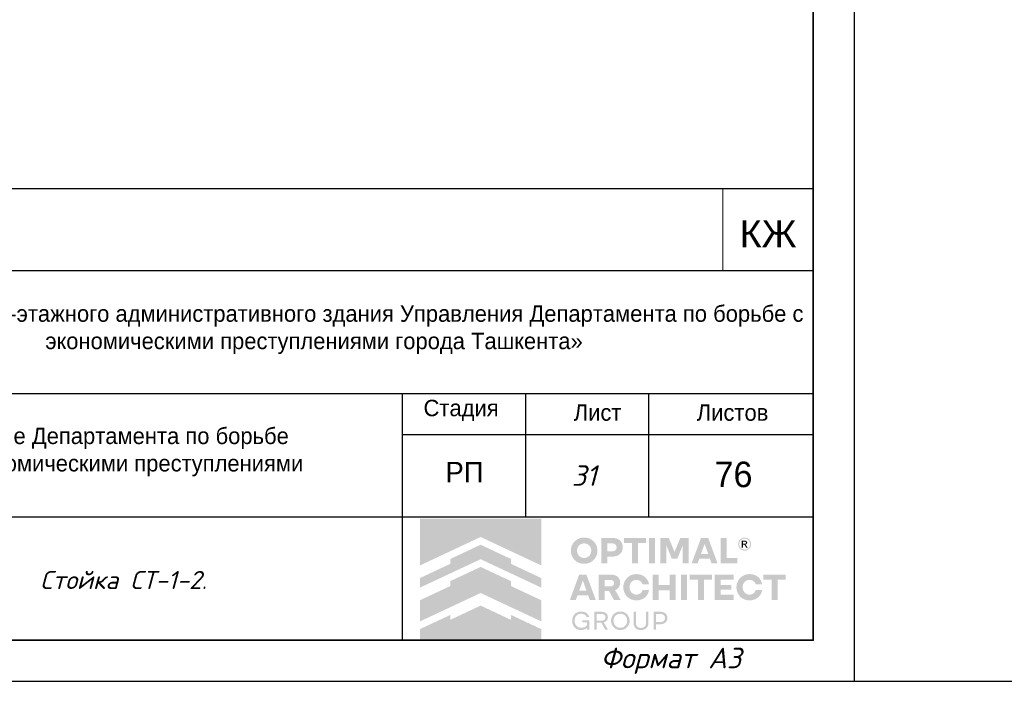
# Model space of a CAD drawing. Header units: millimetres. Extents: x -33345 to 4712671, y -3392 to 121473.
# Tile 350 of 656: x 1969653 to 1981640, y 44501 to 52558. Entities that reach past the tile are written whole.
import ezdxf

# ---------------------------------------------------------------- set-up
doc = ezdxf.new("R2010")
doc.units = ezdxf.units.MM
doc.layers.add('0.25', color=7, linetype='Continuous', lineweight=25)
doc.layers.add('Текст', color=7, linetype='Continuous', lineweight=20)
doc.layers.add('_линия', color=7, linetype='Continuous')
doc.styles.add('_text', font='isocpeui.ttf')
doc.styles.add('ISOCPEUR', font='isocpeui.ttf', dxfattribs={"height": 300})
doc.styles.get("Standard").update_dxf_attribs({"font": 'arial.ttf'})
doc.styles.add('X-U-RW-01$0$StyleROMANS', font='GOTHIC.TTF')
doc.styles.add('Конструктор', font='isocpeui.ttf', dxfattribs={"height": 200})

# ---------------------------------------------------------------- blocks, each defined once
blk = doc.blocks.new('awertgre')
at = {"ltscale": 20}
blk.add_lwpolyline([(-49481172, 24226618), (-49439172, 24226618), (-49439172, 24196918), (-49481172, 24196918)], close=True, dxfattribs=at)
at = {"lineweight": 35}
blk.add_lwpolyline([(-49479172, 24226118), (-49439672, 24226118), (-49439672, 24197418), (-49479172, 24197418)], close=True, dxfattribs=at)
at = {"ltscale": 20, "insert": (-49442261, 24197327), "char_height": 250, "width": 9347.37, "attachment_point": 1, "style": 'ISOCPEUR'}
blk.add_mtext('Формат А3', dxfattribs=at)
blk = doc.blocks.new('logo')
at = {"true_color": 0x90e0ed}
h = blk.add_hatch(color=141, dxfattribs=at)
h.dxf.hatch_style = 1
h.paths.add_polyline_path([(5.672, 5.668), (0.009, 5.668), (0.009, 3.483), (1.425, 4.147), (2.84, 4.81), (4.256, 4.147), (5.672, 3.483)])
at = {"true_color": 0x212121}
h = blk.add_hatch(color=250, dxfattribs=at)
h.dxf.hatch_style = 1
h.paths.add_polyline_path([(8.107, 4.61), (8.086, 4.63), (8.064, 4.649), (8.041, 4.667), (8.017, 4.683), (7.992, 4.699), (7.967, 4.713), (7.94, 4.726), (7.912, 4.738), (7.884, 4.749), (7.855, 4.759), (7.825, 4.766), (7.795, 4.773), (7.763, 4.778), (7.732, 4.782), (7.7, 4.784), (7.667, 4.785), (7.634, 4.784), (7.602, 4.782), (7.571, 4.778), (7.54, 4.773), (7.51, 4.766), (7.48, 4.758), (7.451, 4.749), (7.422, 4.738), (7.394, 4.725), (7.367, 4.712), (7.341, 4.697), (7.316, 4.682), (7.292, 4.665), (7.269, 4.648), (7.247, 4.629), (7.226, 4.609), (7.206, 4.588), (7.187, 4.566), (7.169, 4.544), (7.153, 4.52), (7.137, 4.495), (7.122, 4.47), (7.109, 4.443), (7.097, 4.416), (7.086, 4.387), (7.076, 4.359), (7.068, 4.329), (7.061, 4.299), (7.056, 4.268), (7.053, 4.237), (7.05, 4.205), (7.05, 4.173), (7.05, 4.14), (7.053, 4.108), (7.056, 4.077), (7.061, 4.047), (7.068, 4.016), (7.076, 3.987), (7.086, 3.958), (7.097, 3.93), (7.109, 3.903), (7.122, 3.876), (7.137, 3.85), (7.153, 3.826), (7.169, 3.802), (7.187, 3.779), (7.206, 3.757), (7.226, 3.736), (7.247, 3.716), (7.269, 3.697), (7.292, 3.679), (7.316, 3.662), (7.341, 3.647), (7.367, 3.633), (7.394, 3.619), (7.422, 3.607), (7.451, 3.596), (7.48, 3.587), (7.51, 3.579), (7.54, 3.573), (7.571, 3.568), (7.602, 3.564), (7.634, 3.562), (7.667, 3.561), (7.7, 3.562), (7.732, 3.564), (7.763, 3.568), (7.795, 3.573), (7.825, 3.579), (7.855, 3.587), (7.884, 3.596), (7.912, 3.607), (7.94, 3.619), (7.967, 3.633), (7.992, 3.647), (8.017, 3.662), (8.041, 3.679), (8.064, 3.697), (8.086, 3.716), (8.107, 3.736), (8.127, 3.757), (8.146, 3.779), (8.164, 3.802), (8.181, 3.826), (8.196, 3.85), (8.211, 3.876), (8.224, 3.903), (8.237, 3.93), (8.248, 3.958), (8.257, 3.987), (8.265, 4.016), (8.272, 4.047), (8.277, 4.077), (8.281, 4.108), (8.283, 4.14), (8.284, 4.173), (8.283, 4.205), (8.281, 4.237), (8.277, 4.268), (8.272, 4.299), (8.265, 4.329), (8.257, 4.359), (8.248, 4.387), (8.237, 4.416), (8.224, 4.443), (8.211, 4.47), (8.196, 4.495), (8.181, 4.52), (8.164, 4.544), (8.146, 4.567), (8.127, 4.589)])
h.paths.add_polyline_path([(7.841, 4.464), (7.854, 4.455), (7.867, 4.446), (7.879, 4.436), (7.891, 4.426), (7.902, 4.415), (7.913, 4.403), (7.923, 4.391), (7.933, 4.379), (7.942, 4.366), (7.95, 4.352), (7.958, 4.338), (7.965, 4.324), (7.972, 4.308), (7.977, 4.293), (7.982, 4.277), (7.987, 4.261), (7.99, 4.244), (7.993, 4.228), (7.995, 4.21), (7.996, 4.193), (7.996, 4.175), (7.996, 4.157), (7.995, 4.139), (7.993, 4.121), (7.99, 4.104), (7.987, 4.088), (7.982, 4.071), (7.977, 4.055), (7.972, 4.039), (7.965, 4.024), (7.958, 4.009), (7.95, 3.994), (7.942, 3.981), (7.933, 3.967), (7.923, 3.955), (7.913, 3.942), (7.902, 3.931), (7.891, 3.92), (7.879, 3.909), (7.867, 3.9), (7.854, 3.891), (7.841, 3.882), (7.827, 3.874), (7.813, 3.867), (7.798, 3.86), (7.783, 3.854), (7.767, 3.849), (7.751, 3.844), (7.735, 3.841), (7.718, 3.838), (7.701, 3.836), (7.684, 3.835), (7.667, 3.834), (7.649, 3.835), (7.632, 3.836), (7.615, 3.838), (7.598, 3.841), (7.582, 3.844), (7.566, 3.849), (7.551, 3.854), (7.535, 3.86), (7.521, 3.867), (7.506, 3.874), (7.492, 3.882), (7.479, 3.891), (7.466, 3.9), (7.454, 3.909), (7.442, 3.92), (7.431, 3.931), (7.42, 3.942), (7.41, 3.955), (7.4, 3.967), (7.391, 3.981), (7.383, 3.994), (7.375, 4.009), (7.368, 4.024), (7.362, 4.039), (7.356, 4.055), (7.351, 4.071), (7.347, 4.088), (7.343, 4.104), (7.34, 4.121), (7.338, 4.139), (7.337, 4.157), (7.337, 4.175), (7.337, 4.193), (7.338, 4.21), (7.34, 4.228), (7.343, 4.244), (7.347, 4.261), (7.351, 4.277), (7.356, 4.293), (7.362, 4.308), (7.368, 4.324), (7.375, 4.338), (7.383, 4.352), (7.391, 4.366), (7.4, 4.379), (7.41, 4.391), (7.42, 4.403), (7.431, 4.415), (7.442, 4.426), (7.454, 4.436), (7.466, 4.446), (7.479, 4.455), (7.492, 4.464), (7.506, 4.472), (7.521, 4.479), (7.535, 4.486), (7.551, 4.492), (7.566, 4.497), (7.582, 4.501), (7.598, 4.505), (7.615, 4.508), (7.632, 4.51), (7.649, 4.511), (7.667, 4.511), (7.684, 4.511), (7.701, 4.51), (7.718, 4.508), (7.735, 4.505), (7.751, 4.501), (7.767, 4.497), (7.783, 4.492), (7.798, 4.486), (7.813, 4.479), (7.827, 4.472)], flags=16)
h.paths.add_polyline_path([(9.335, 4.648), (9.319, 4.662), (9.301, 4.675), (9.283, 4.687), (9.264, 4.698), (9.245, 4.709), (9.224, 4.719), (9.203, 4.728), (9.181, 4.736), (9.158, 4.743), (9.134, 4.749), (9.11, 4.755), (9.085, 4.759), (9.059, 4.762), (9.032, 4.765), (9.005, 4.766), (8.977, 4.767), (8.47, 4.767), (8.47, 3.579), (8.75, 3.579), (8.75, 3.898), (8.977, 3.898), (9.005, 3.898), (9.032, 3.9), (9.059, 3.902), (9.085, 3.906), (9.11, 3.91), (9.134, 3.915), (9.158, 3.921), (9.181, 3.928), (9.203, 3.936), (9.224, 3.945), (9.245, 3.954), (9.264, 3.965), (9.283, 3.976), (9.301, 3.988), (9.319, 4.001), (9.335, 4.014), (9.35, 4.029), (9.365, 4.044), (9.379, 4.059), (9.391, 4.076), (9.403, 4.093), (9.414, 4.111), (9.424, 4.13), (9.432, 4.15), (9.44, 4.17), (9.447, 4.191), (9.453, 4.212), (9.458, 4.234), (9.461, 4.257), (9.464, 4.28), (9.466, 4.304), (9.466, 4.329), (9.466, 4.353), (9.464, 4.377), (9.461, 4.401), (9.458, 4.424), (9.453, 4.446), (9.447, 4.468), (9.44, 4.489), (9.432, 4.51), (9.424, 4.53), (9.414, 4.549), (9.403, 4.567), (9.391, 4.585), (9.379, 4.602), (9.365, 4.618), (9.35, 4.633)])
h.paths.add_polyline_path([(8.75, 4.511), (8.959, 4.511), (8.984, 4.511), (9.008, 4.508), (9.031, 4.505), (9.052, 4.499), (9.071, 4.492), (9.09, 4.484), (9.106, 4.474), (9.121, 4.463), (9.135, 4.45), (9.147, 4.436), (9.156, 4.421), (9.165, 4.404), (9.171, 4.387), (9.175, 4.368), (9.178, 4.348), (9.179, 4.327), (9.178, 4.306), (9.175, 4.287), (9.171, 4.268), (9.165, 4.251), (9.156, 4.235), (9.147, 4.22), (9.135, 4.206), (9.121, 4.193), (9.106, 4.182), (9.09, 4.172), (9.071, 4.164), (9.052, 4.157), (9.031, 4.151), (9.008, 4.148), (8.984, 4.145), (8.959, 4.144), (8.75, 4.144)], flags=16)
h.paths.add_polyline_path([(10.558, 4.767), (9.528, 4.767), (9.528, 4.529), (9.904, 4.529), (9.904, 3.579), (10.182, 3.579), (10.182, 4.529), (10.558, 4.529)])
h.paths.add_polyline_path([(10.975, 4.767), (10.695, 4.767), (10.695, 3.579), (10.975, 3.579)])
h.paths.add_polyline_path([(11.611, 4.767), (11.223, 4.767), (11.223, 3.579), (11.498, 3.579), (11.498, 4.426), (11.751, 3.806), (12.012, 3.806), (12.267, 4.426), (12.267, 3.579), (12.542, 3.579), (12.542, 4.767), (12.154, 4.767), (11.882, 4.116)])
h.paths.add_polyline_path([(13.451, 4.767), (13.116, 4.767), (12.68, 3.579), (12.959, 3.579), (13.038, 3.799), (13.529, 3.799), (13.609, 3.579), (13.888, 3.579)])
h.paths.add_polyline_path([(13.285, 4.487), (13.457, 4.01), (13.111, 4.01)], flags=16)
h.paths.add_polyline_path([(14.306, 4.767), (14.026, 4.767), (14.026, 3.579), (14.808, 3.579), (14.808, 3.827), (14.306, 3.827)])
h.paths.add_polyline_path([(15.871, 2.84), (15.857, 2.86), (15.841, 2.879), (15.825, 2.898), (15.808, 2.916), (15.79, 2.933), (15.771, 2.949), (15.752, 2.964), (15.731, 2.978), (15.71, 2.992), (15.688, 3.004), (15.666, 3.016), (15.643, 3.027), (15.619, 3.037), (15.594, 3.046), (15.569, 3.053), (15.543, 3.06), (15.516, 3.066), (15.49, 3.071), (15.462, 3.074), (15.434, 3.077), (15.406, 3.079), (15.377, 3.079), (15.344, 3.078), (15.312, 3.076), (15.281, 3.072), (15.25, 3.067), (15.22, 3.061), (15.191, 3.052), (15.162, 3.043), (15.134, 3.031), (15.106, 3.019), (15.08, 3.005), (15.054, 2.991), (15.03, 2.975), (15.006, 2.958), (14.984, 2.94), (14.962, 2.921), (14.942, 2.901), (14.922, 2.88), (14.903, 2.858), (14.886, 2.835), (14.869, 2.811), (14.854, 2.787), (14.84, 2.761), (14.827, 2.734), (14.815, 2.707), (14.804, 2.679), (14.795, 2.65), (14.787, 2.621), (14.78, 2.591), (14.775, 2.561), (14.772, 2.53), (14.769, 2.499), (14.769, 2.468), (14.769, 2.436), (14.772, 2.405), (14.775, 2.374), (14.78, 2.344), (14.787, 2.314), (14.795, 2.285), (14.804, 2.256), (14.815, 2.228), (14.827, 2.201), (14.84, 2.174), (14.854, 2.149), (14.869, 2.124), (14.886, 2.1), (14.903, 2.077), (14.922, 2.055), (14.942, 2.034), (14.962, 2.014), (14.984, 1.995), (15.006, 1.977), (15.03, 1.96), (15.054, 1.945), (15.08, 1.93), (15.106, 1.916), (15.134, 1.904), (15.162, 1.893), (15.191, 1.883), (15.22, 1.875), (15.25, 1.868), (15.281, 1.863), (15.312, 1.859), (15.344, 1.857), (15.377, 1.856), (15.406, 1.856), (15.434, 1.858), (15.462, 1.861), (15.49, 1.864), (15.516, 1.869), (15.543, 1.875), (15.569, 1.882), (15.594, 1.89), (15.619, 1.898), (15.643, 1.908), (15.666, 1.919), (15.688, 1.931), (15.71, 1.943), (15.731, 1.957), (15.752, 1.971), (15.771, 1.986), (15.79, 2.002), (15.808, 2.019), (15.825, 2.037), (15.841, 2.056), (15.857, 2.075), (15.871, 2.096), (15.885, 2.117), (15.898, 2.139), (15.91, 2.161), (15.921, 2.185), (15.93, 2.209), (15.939, 2.233), (15.947, 2.259), (15.953, 2.284), (15.959, 2.311), (15.964, 2.338), (15.668, 2.338), (15.659, 2.314), (15.649, 2.291), (15.638, 2.269), (15.625, 2.249), (15.61, 2.23), (15.594, 2.213), (15.576, 2.196), (15.557, 2.181), (15.536, 2.168), (15.515, 2.156), (15.493, 2.146), (15.471, 2.138), (15.448, 2.132), (15.424, 2.127), (15.4, 2.125), (15.375, 2.124), (15.358, 2.124), (15.342, 2.125), (15.326, 2.127), (15.31, 2.13), (15.294, 2.134), (15.279, 2.139), (15.264, 2.144), (15.249, 2.15), (15.235, 2.157), (15.221, 2.165), (15.207, 2.173), (15.195, 2.182), (15.182, 2.191), (15.17, 2.201), (15.159, 2.212), (15.148, 2.223), (15.138, 2.235), (15.128, 2.247), (15.119, 2.26), (15.11, 2.273), (15.102, 2.287), (15.094, 2.302), (15.087, 2.316), (15.081, 2.332), (15.075, 2.348), (15.07, 2.364), (15.066, 2.381), (15.062, 2.397), (15.059, 2.414), (15.057, 2.432), (15.056, 2.45), (15.056, 2.468), (15.056, 2.486), (15.057, 2.503), (15.059, 2.521), (15.062, 2.538), (15.066, 2.555), (15.07, 2.571), (15.075, 2.587), (15.081, 2.603), (15.087, 2.619), (15.094, 2.634), (15.102, 2.648), (15.11, 2.662), (15.119, 2.675), (15.128, 2.688), (15.138, 2.7), (15.148, 2.712), (15.159, 2.723), (15.17, 2.734), (15.182, 2.744), (15.195, 2.753), (15.207, 2.762), (15.221, 2.77), (15.235, 2.778), (15.249, 2.785), (15.264, 2.791), (15.279, 2.797), (15.294, 2.801), (15.31, 2.805), (15.326, 2.808), (15.342, 2.81), (15.358, 2.811), (15.375, 2.812), (15.4, 2.811), (15.424, 2.808), (15.448, 2.803), (15.471, 2.797), (15.493, 2.789), (15.515, 2.779), (15.536, 2.767), (15.557, 2.754), (15.576, 2.739), (15.594, 2.722), (15.61, 2.705), (15.625, 2.686), (15.638, 2.666), (15.649, 2.644), (15.659, 2.621), (15.668, 2.597), (15.964, 2.597), (15.959, 2.624), (15.953, 2.651), (15.947, 2.677), (15.939, 2.702), (15.93, 2.726), (15.921, 2.75), (15.91, 2.774), (15.898, 2.796), (15.885, 2.818)])
h.paths.add_polyline_path([(14.632, 3.061), (13.76, 3.061), (13.76, 1.874), (14.632, 1.874), (14.632, 2.122), (14.04, 2.122), (14.04, 2.359), (14.528, 2.359), (14.528, 2.572), (14.04, 2.572), (14.04, 2.813), (14.632, 2.813)])
h.paths.add_polyline_path([(13.624, 3.061), (12.593, 3.061), (12.593, 2.824), (12.969, 2.824), (12.969, 1.874), (13.248, 1.874), (13.248, 2.824), (13.624, 2.824)])
h.paths.add_polyline_path([(12.457, 3.061), (12.177, 3.061), (12.177, 1.874), (12.457, 1.874)])
h.paths.add_polyline_path([(11.929, 3.061), (11.648, 3.061), (11.648, 2.572), (11.147, 2.572), (11.147, 3.061), (10.867, 3.061), (10.867, 1.874), (11.147, 1.874), (11.147, 2.329), (11.648, 2.329), (11.648, 1.874), (11.929, 1.874)])
h.paths.add_polyline_path([(10.624, 2.796), (10.611, 2.818), (10.597, 2.84), (10.583, 2.86), (10.567, 2.879), (10.551, 2.898), (10.534, 2.916), (10.516, 2.933), (10.497, 2.949), (10.477, 2.964), (10.457, 2.978), (10.436, 2.992), (10.414, 3.004), (10.392, 3.016), (10.368, 3.027), (10.344, 3.037), (10.32, 3.046), (10.294, 3.053), (10.269, 3.06), (10.242, 3.066), (10.215, 3.071), (10.188, 3.074), (10.16, 3.077), (10.132, 3.079), (10.103, 3.079), (10.07, 3.078), (10.038, 3.076), (10.007, 3.072), (9.976, 3.067), (9.946, 3.061), (9.917, 3.052), (9.888, 3.043), (9.86, 3.031), (9.832, 3.019), (9.806, 3.005), (9.78, 2.991), (9.756, 2.975), (9.732, 2.958), (9.71, 2.94), (9.688, 2.921), (9.667, 2.901), (9.648, 2.88), (9.629, 2.858), (9.612, 2.835), (9.595, 2.811), (9.58, 2.787), (9.566, 2.761), (9.553, 2.734), (9.541, 2.707), (9.53, 2.679), (9.52, 2.65), (9.512, 2.621), (9.506, 2.591), (9.501, 2.561), (9.497, 2.53), (9.495, 2.499), (9.494, 2.468), (9.495, 2.436), (9.497, 2.405), (9.501, 2.374), (9.506, 2.344), (9.512, 2.314), (9.52, 2.285), (9.53, 2.256), (9.541, 2.228), (9.553, 2.201), (9.566, 2.174), (9.58, 2.149), (9.595, 2.124), (9.612, 2.1), (9.629, 2.077), (9.648, 2.055), (9.667, 2.034), (9.688, 2.014), (9.71, 1.995), (9.732, 1.977), (9.756, 1.96), (9.78, 1.945), (9.806, 1.93), (9.832, 1.916), (9.86, 1.904), (9.888, 1.893), (9.917, 1.883), (9.946, 1.875), (9.976, 1.868), (10.007, 1.863), (10.038, 1.859), (10.07, 1.857), (10.103, 1.856), (10.132, 1.856), (10.16, 1.858), (10.188, 1.861), (10.215, 1.864), (10.242, 1.869), (10.269, 1.875), (10.294, 1.882), (10.32, 1.89), (10.344, 1.898), (10.368, 1.908), (10.392, 1.919), (10.414, 1.931), (10.436, 1.943), (10.457, 1.957), (10.477, 1.971), (10.497, 1.986), (10.516, 2.002), (10.534, 2.019), (10.551, 2.037), (10.567, 2.056), (10.583, 2.075), (10.597, 2.096), (10.611, 2.117), (10.624, 2.139), (10.636, 2.161), (10.646, 2.185), (10.656, 2.209), (10.665, 2.233), (10.673, 2.259), (10.679, 2.284), (10.685, 2.311), (10.689, 2.338), (10.393, 2.338), (10.385, 2.314), (10.375, 2.291), (10.364, 2.269), (10.351, 2.249), (10.336, 2.23), (10.32, 2.213), (10.302, 2.196), (10.282, 2.181), (10.262, 2.168), (10.241, 2.156), (10.219, 2.146), (10.197, 2.138), (10.174, 2.132), (10.15, 2.127), (10.126, 2.125), (10.101, 2.124), (10.084, 2.124), (10.068, 2.125), (10.052, 2.127), (10.036, 2.13), (10.02, 2.134), (10.005, 2.139), (9.99, 2.144), (9.975, 2.15), (9.961, 2.157), (9.947, 2.165), (9.933, 2.173), (9.92, 2.182), (9.908, 2.191), (9.896, 2.201), (9.885, 2.212), (9.874, 2.223), (9.864, 2.235), (9.854, 2.247), (9.844, 2.26), (9.836, 2.273), (9.828, 2.287), (9.82, 2.302), (9.813, 2.316), (9.806, 2.332), (9.801, 2.348), (9.796, 2.364), (9.791, 2.381), (9.788, 2.397), (9.785, 2.414), (9.783, 2.432), (9.782, 2.45), (9.782, 2.468), (9.782, 2.486), (9.783, 2.503), (9.785, 2.521), (9.788, 2.538), (9.791, 2.555), (9.796, 2.571), (9.801, 2.587), (9.806, 2.603), (9.813, 2.619), (9.82, 2.634), (9.828, 2.648), (9.836, 2.662), (9.844, 2.675), (9.854, 2.688), (9.864, 2.7), (9.874, 2.712), (9.885, 2.723), (9.896, 2.734), (9.908, 2.744), (9.92, 2.753), (9.933, 2.762), (9.947, 2.77), (9.961, 2.778), (9.975, 2.785), (9.99, 2.791), (10.005, 2.797), (10.02, 2.801), (10.036, 2.805), (10.052, 2.808), (10.068, 2.81), (10.084, 2.811), (10.101, 2.812), (10.126, 2.811), (10.15, 2.808), (10.174, 2.803), (10.197, 2.797), (10.219, 2.789), (10.241, 2.779), (10.262, 2.767), (10.282, 2.754), (10.302, 2.739), (10.32, 2.722), (10.336, 2.705), (10.351, 2.686), (10.364, 2.666), (10.375, 2.644), (10.385, 2.621), (10.393, 2.597), (10.689, 2.597), (10.685, 2.624), (10.679, 2.651), (10.673, 2.677), (10.665, 2.702), (10.656, 2.726), (10.646, 2.75), (10.636, 2.774)])
h.paths.add_polyline_path([(9.251, 2.936), (9.221, 2.962), (9.189, 2.986), (9.153, 3.006), (9.113, 3.023), (9.07, 3.037), (9.024, 3.047), (8.974, 3.055), (8.921, 3.06), (8.865, 3.061), (8.347, 3.061), (8.347, 1.874), (8.628, 1.874), (8.628, 2.294), (8.826, 2.294), (9.057, 1.874), (9.372, 1.874), (9.108, 2.335), (9.136, 2.346), (9.162, 2.359), (9.187, 2.374), (9.21, 2.39), (9.231, 2.407), (9.25, 2.425), (9.268, 2.445), (9.284, 2.466), (9.299, 2.488), (9.311, 2.512), (9.322, 2.537), (9.33, 2.563), (9.337, 2.59), (9.342, 2.619), (9.345, 2.649), (9.346, 2.68), (9.344, 2.725), (9.338, 2.766), (9.328, 2.805), (9.315, 2.842), (9.297, 2.876), (9.276, 2.907)])
h.paths.add_polyline_path([(8.949, 2.802), (8.967, 2.796), (8.984, 2.789), (8.999, 2.781), (9.012, 2.772), (9.024, 2.761), (9.035, 2.75), (9.044, 2.737), (9.051, 2.724), (9.056, 2.709), (9.06, 2.693), (9.063, 2.677), (9.064, 2.659), (9.063, 2.642), (9.06, 2.626), (9.056, 2.61), (9.051, 2.596), (9.044, 2.582), (9.035, 2.57), (9.024, 2.559), (9.012, 2.548), (8.999, 2.539), (8.984, 2.531), (8.967, 2.524), (8.949, 2.518), (8.93, 2.514), (8.909, 2.511), (8.887, 2.509), (8.863, 2.508), (8.628, 2.508), (8.628, 2.812), (8.863, 2.812), (8.887, 2.811), (8.909, 2.809), (8.93, 2.806)], flags=16)
h.paths.add_polyline_path([(7.773, 3.061), (7.438, 3.061), (7.002, 1.874), (7.28, 1.874), (7.36, 2.093), (7.851, 2.093), (7.931, 1.874), (8.209, 1.874)])
h.paths.add_polyline_path([(7.606, 2.781), (7.778, 2.304), (7.433, 2.304)], flags=16)
h.paths.add_polyline_path([(17.059, 3.061), (16.029, 3.061), (16.029, 2.824), (16.405, 2.824), (16.405, 1.874), (16.683, 1.874), (16.683, 2.824), (17.059, 2.824)])
at = {"true_color": 0xa7a9ac}
h = blk.add_hatch(color=253, dxfattribs=at)
h.dxf.hatch_style = 1
h.paths.add_polyline_path([(15.277, 4.754), (15.255, 4.763), (15.232, 4.77), (15.208, 4.776), (15.185, 4.779), (15.164, 4.781), (15.162, 4.781), (15.138, 4.781), (15.127, 4.78), (15.114, 4.779), (15.101, 4.777), (15.088, 4.775), (15.076, 4.772), (15.063, 4.769), (15.05, 4.765), (15.038, 4.76), (15.026, 4.755), (14.997, 4.739), (14.969, 4.721), (14.945, 4.701), (14.923, 4.679), (14.903, 4.654), (14.886, 4.628), (14.872, 4.599), (14.86, 4.567), (14.856, 4.553), (14.853, 4.539), (14.85, 4.525), (14.848, 4.51), (14.847, 4.496), (14.847, 4.481), (14.847, 4.466), (14.848, 4.452), (14.851, 4.426), (14.857, 4.402), (14.864, 4.378), (14.873, 4.355), (14.884, 4.333), (14.896, 4.312), (14.911, 4.291), (14.928, 4.272), (14.94, 4.259), (14.954, 4.247), (14.968, 4.236), (14.982, 4.225), (14.997, 4.216), (15.013, 4.207), (15.029, 4.2), (15.046, 4.193), (15.064, 4.187), (15.082, 4.182), (15.1, 4.179), (15.119, 4.176), (15.14, 4.175), (15.16, 4.175), (15.181, 4.176), (15.202, 4.179), (15.222, 4.183), (15.241, 4.188), (15.26, 4.195), (15.279, 4.203), (15.297, 4.212), (15.314, 4.222), (15.331, 4.234), (15.347, 4.247), (15.364, 4.263), (15.38, 4.28), (15.395, 4.298), (15.408, 4.317), (15.419, 4.337), (15.429, 4.358), (15.437, 4.38), (15.444, 4.403), (15.448, 4.418), (15.45, 4.433), (15.452, 4.448), (15.453, 4.463), (15.454, 4.466), (15.454, 4.49), (15.453, 4.501), (15.45, 4.523), (15.446, 4.544), (15.441, 4.565), (15.434, 4.586), (15.426, 4.605), (15.416, 4.624), (15.405, 4.643), (15.392, 4.661), (15.38, 4.676), (15.368, 4.69), (15.354, 4.703), (15.34, 4.715), (15.326, 4.726), (15.31, 4.736), (15.294, 4.745)])
h.paths.add_polyline_path([(15.249, 4.711), (15.292, 4.687), (15.329, 4.657), (15.36, 4.619), (15.383, 4.576), (15.398, 4.529), (15.403, 4.478), (15.398, 4.427), (15.383, 4.379), (15.36, 4.336), (15.329, 4.299), (15.291, 4.268), (15.248, 4.245), (15.2, 4.23), (15.149, 4.225), (15.099, 4.23), (15.051, 4.245), (15.009, 4.268), (14.971, 4.299), (14.941, 4.337), (14.917, 4.38), (14.903, 4.427), (14.897, 4.478), (14.903, 4.529), (14.917, 4.576), (14.941, 4.619), (14.972, 4.657), (15.009, 4.688), (15.052, 4.711), (15.099, 4.726), (15.15, 4.731), (15.201, 4.726)], flags=16)
h.paths.add_polyline_path([(15.197, 4.632), (15.209, 4.629), (15.219, 4.625), (15.227, 4.621), (15.235, 4.616), (15.242, 4.61), (15.249, 4.603), (15.254, 4.596), (15.259, 4.587), (15.263, 4.578), (15.267, 4.565), (15.269, 4.553), (15.269, 4.541), (15.267, 4.529), (15.264, 4.518), (15.259, 4.507), (15.252, 4.496), (15.244, 4.486), (15.238, 4.48), (15.232, 4.475), (15.225, 4.471), (15.218, 4.467), (15.211, 4.464), (15.203, 4.461), (15.196, 4.459), (15.187, 4.458), (15.177, 4.456), (15.177, 4.456), (15.189, 4.449), (15.197, 4.445), (15.203, 4.439), (15.209, 4.433), (15.215, 4.426), (15.226, 4.413), (15.235, 4.399), (15.245, 4.386), (15.254, 4.372), (15.29, 4.313), (15.291, 4.311), (15.289, 4.31), (15.23, 4.31), (15.226, 4.312), (15.182, 4.389), (15.157, 4.425), (15.152, 4.43), (15.147, 4.435), (15.141, 4.439), (15.135, 4.442), (15.129, 4.445), (15.122, 4.447), (15.115, 4.448), (15.107, 4.448), (15.072, 4.449), (15.07, 4.449), (15.07, 4.311), (15.018, 4.311), (15.018, 4.636), (15.02, 4.637), (15.161, 4.635), (15.173, 4.635), (15.185, 4.634)], flags=0)
h.paths.add_polyline_path([(15.178, 4.588), (15.187, 4.584), (15.196, 4.579), (15.2, 4.576), (15.203, 4.572), (15.206, 4.568), (15.209, 4.564), (15.211, 4.559), (15.212, 4.554), (15.213, 4.549), (15.213, 4.544), (15.213, 4.538), (15.212, 4.533), (15.211, 4.528), (15.209, 4.523), (15.206, 4.518), (15.203, 4.514), (15.199, 4.51), (15.195, 4.506), (15.19, 4.503), (15.184, 4.5), (15.178, 4.499), (15.173, 4.497), (15.161, 4.495), (15.15, 4.494), (15.138, 4.494), (15.127, 4.494), (15.074, 4.493), (15.071, 4.493), (15.071, 4.592), (15.096, 4.592), (15.159, 4.591), (15.169, 4.59)], flags=0)
h.paths.add_polyline_path([(15.267, 4.565), (15.263, 4.578), (15.259, 4.587), (15.254, 4.596), (15.249, 4.603), (15.242, 4.61), (15.235, 4.616), (15.227, 4.621), (15.219, 4.625), (15.209, 4.629), (15.197, 4.632), (15.185, 4.634), (15.173, 4.635), (15.161, 4.635), (15.02, 4.637), (15.018, 4.636), (15.018, 4.311), (15.07, 4.311), (15.07, 4.449), (15.072, 4.449), (15.107, 4.448), (15.115, 4.448), (15.122, 4.447), (15.129, 4.445), (15.135, 4.442), (15.141, 4.439), (15.147, 4.435), (15.152, 4.43), (15.157, 4.425), (15.182, 4.389), (15.226, 4.312), (15.23, 4.31), (15.289, 4.31), (15.291, 4.311), (15.29, 4.313), (15.254, 4.372), (15.245, 4.386), (15.235, 4.399), (15.226, 4.413), (15.215, 4.426), (15.209, 4.433), (15.203, 4.439), (15.197, 4.445), (15.189, 4.449), (15.177, 4.456), (15.187, 4.458), (15.196, 4.459), (15.203, 4.461), (15.211, 4.464), (15.218, 4.467), (15.225, 4.471), (15.232, 4.475), (15.238, 4.48), (15.244, 4.486), (15.252, 4.496), (15.259, 4.507), (15.264, 4.518), (15.267, 4.529), (15.269, 4.541), (15.269, 4.553)], flags=0)
h = blk.add_hatch(color=253, dxfattribs=at)
h.dxf.hatch_style = 1
h.paths.add_polyline_path([(15.242, 4.61), (15.235, 4.616), (15.227, 4.621), (15.219, 4.625), (15.209, 4.629), (15.197, 4.632), (15.185, 4.634), (15.173, 4.635), (15.161, 4.635), (15.02, 4.637), (15.018, 4.636), (15.018, 4.311), (15.07, 4.311), (15.07, 4.449), (15.072, 4.449), (15.107, 4.448), (15.115, 4.448), (15.122, 4.447), (15.129, 4.445), (15.135, 4.442), (15.141, 4.439), (15.147, 4.435), (15.152, 4.43), (15.157, 4.425), (15.182, 4.389), (15.226, 4.312), (15.23, 4.31), (15.289, 4.31), (15.291, 4.311), (15.29, 4.313), (15.254, 4.372), (15.245, 4.386), (15.235, 4.399), (15.226, 4.413), (15.215, 4.426), (15.209, 4.433), (15.203, 4.439), (15.197, 4.445), (15.189, 4.449), (15.177, 4.456), (15.187, 4.458), (15.196, 4.459), (15.203, 4.461), (15.211, 4.464), (15.218, 4.467), (15.225, 4.471), (15.232, 4.475), (15.238, 4.48), (15.244, 4.486), (15.252, 4.496), (15.259, 4.507), (15.264, 4.518), (15.267, 4.529), (15.269, 4.541), (15.269, 4.553), (15.267, 4.565), (15.263, 4.578), (15.259, 4.587), (15.254, 4.596), (15.249, 4.603)])
h.paths.add_polyline_path([(15.169, 4.59), (15.178, 4.588), (15.187, 4.584), (15.196, 4.579), (15.2, 4.576), (15.203, 4.572), (15.206, 4.568), (15.209, 4.564), (15.211, 4.559), (15.212, 4.554), (15.213, 4.549), (15.213, 4.544), (15.213, 4.538), (15.212, 4.533), (15.211, 4.528), (15.209, 4.523), (15.206, 4.518), (15.203, 4.514), (15.199, 4.51), (15.195, 4.506), (15.19, 4.503), (15.184, 4.5), (15.178, 4.499), (15.173, 4.497), (15.161, 4.495), (15.15, 4.494), (15.138, 4.494), (15.127, 4.494), (15.074, 4.493), (15.071, 4.493), (15.071, 4.592), (15.096, 4.592), (15.159, 4.591)], flags=16)
at = {"true_color": 0x1f2877}
h = blk.add_hatch(color=166, dxfattribs=at)
h.dxf.hatch_style = 1
h.paths.add_polyline_path([(2.84, 4.449), (1.425, 3.786), (1.425, 3.558), (0.009, 2.894), (0.009, 2.448), (1.425, 3.112), (2.84, 3.775), (4.256, 3.112), (5.672, 2.448), (5.672, 2.894), (4.256, 3.558), (4.256, 3.786)])
h.paths.add_polyline_path([(2.84, 3.415), (1.425, 2.751), (1.425, 2.523), (0.009, 1.86), (0.009, 0.873), (1.425, 1.536), (2.84, 2.199), (4.256, 1.536), (5.672, 0.873), (5.672, 1.86), (4.256, 2.523), (4.256, 2.751)])
h.paths.add_polyline_path([(2.84, 1.611), (1.425, 0.947), (1.425, 1.176), (0.009, 0.512), (0.009, 0.005), (5.672, 0.005), (5.672, 0.512), (4.256, 1.176), (4.256, 0.947)])
at = {"true_color": 0xa7a9ac}
h = blk.add_hatch(color=253, dxfattribs=at)
h.dxf.hatch_style = 1
h.paths.add_polyline_path([(7.824, 1.219), (7.813, 1.23), (7.803, 1.24), (7.791, 1.249), (7.78, 1.258), (7.768, 1.267), (7.756, 1.275), (7.743, 1.283), (7.73, 1.29), (7.716, 1.297), (7.703, 1.303), (7.688, 1.309), (7.674, 1.314), (7.659, 1.319), (7.644, 1.323), (7.628, 1.326), (7.613, 1.329), (7.597, 1.332), (7.581, 1.334), (7.564, 1.335), (7.547, 1.336), (7.53, 1.336), (7.506, 1.335), (7.483, 1.334), (7.461, 1.331), (7.439, 1.328), (7.417, 1.323), (7.396, 1.317), (7.376, 1.31), (7.356, 1.302), (7.337, 1.293), (7.319, 1.284), (7.301, 1.273), (7.284, 1.262), (7.268, 1.25), (7.253, 1.237), (7.238, 1.224), (7.224, 1.21), (7.211, 1.195), (7.199, 1.179), (7.187, 1.163), (7.176, 1.146), (7.166, 1.129), (7.157, 1.11), (7.149, 1.092), (7.141, 1.073), (7.134, 1.053), (7.128, 1.033), (7.124, 1.012), (7.119, 0.991), (7.116, 0.97), (7.114, 0.949), (7.113, 0.927), (7.112, 0.904), (7.113, 0.88), (7.114, 0.857), (7.116, 0.834), (7.12, 0.811), (7.124, 0.789), (7.129, 0.768), (7.135, 0.747), (7.142, 0.727), (7.15, 0.707), (7.159, 0.688), (7.168, 0.67), (7.178, 0.652), (7.189, 0.636), (7.201, 0.62), (7.214, 0.605), (7.227, 0.59), (7.241, 0.577), (7.255, 0.564), (7.271, 0.552), (7.286, 0.54), (7.303, 0.53), (7.32, 0.52), (7.338, 0.511), (7.357, 0.503), (7.376, 0.496), (7.396, 0.49), (7.416, 0.485), (7.436, 0.48), (7.458, 0.477), (7.479, 0.475), (7.501, 0.473), (7.524, 0.473), (7.546, 0.473), (7.567, 0.474), (7.588, 0.476), (7.608, 0.479), (7.627, 0.483), (7.646, 0.488), (7.664, 0.493), (7.682, 0.5), (7.699, 0.507), (7.716, 0.514), (7.732, 0.523), (7.747, 0.532), (7.761, 0.541), (7.775, 0.551), (7.789, 0.562), (7.802, 0.574), (7.802, 0.485), (7.911, 0.485), (7.911, 0.921), (7.578, 0.921), (7.578, 0.827), (7.802, 0.827), (7.802, 0.709), (7.794, 0.695), (7.785, 0.681), (7.774, 0.668), (7.763, 0.656), (7.75, 0.645), (7.735, 0.634), (7.72, 0.624), (7.703, 0.615), (7.685, 0.606), (7.666, 0.599), (7.647, 0.593), (7.627, 0.588), (7.606, 0.584), (7.585, 0.581), (7.563, 0.58), (7.54, 0.579), (7.522, 0.579), (7.505, 0.58), (7.488, 0.582), (7.472, 0.585), (7.456, 0.588), (7.441, 0.592), (7.425, 0.597), (7.411, 0.602), (7.396, 0.608), (7.383, 0.615), (7.369, 0.622), (7.357, 0.63), (7.345, 0.639), (7.333, 0.648), (7.322, 0.658), (7.311, 0.668), (7.301, 0.679), (7.292, 0.69), (7.283, 0.702), (7.275, 0.715), (7.267, 0.728), (7.26, 0.741), (7.253, 0.756), (7.247, 0.77), (7.242, 0.786), (7.237, 0.801), (7.234, 0.817), (7.23, 0.834), (7.228, 0.851), (7.226, 0.868), (7.225, 0.886), (7.225, 0.904), (7.225, 0.921), (7.226, 0.938), (7.228, 0.954), (7.23, 0.97), (7.233, 0.986), (7.236, 1.001), (7.24, 1.016), (7.245, 1.031), (7.25, 1.046), (7.256, 1.06), (7.262, 1.074), (7.27, 1.087), (7.277, 1.099), (7.285, 1.112), (7.294, 1.123), (7.304, 1.135), (7.314, 1.145), (7.324, 1.155), (7.335, 1.165), (7.347, 1.174), (7.359, 1.182), (7.371, 1.19), (7.385, 1.197), (7.398, 1.204), (7.412, 1.21), (7.427, 1.215), (7.442, 1.22), (7.458, 1.223), (7.474, 1.226), (7.49, 1.228), (7.508, 1.229), (7.525, 1.23), (7.547, 1.229), (7.569, 1.227), (7.59, 1.224), (7.61, 1.219), (7.629, 1.214), (7.648, 1.207), (7.667, 1.199), (7.684, 1.189), (7.701, 1.178), (7.716, 1.166), (7.73, 1.154), (7.743, 1.14), (7.755, 1.125), (7.765, 1.109), (7.775, 1.091), (7.783, 1.073), (7.908, 1.073), (7.903, 1.089), (7.897, 1.104), (7.891, 1.118), (7.884, 1.132), (7.877, 1.146), (7.869, 1.159), (7.861, 1.172), (7.852, 1.185), (7.843, 1.197), (7.834, 1.208)])
h.paths.add_polyline_path([(8.756, 1.163), (8.751, 1.175), (8.746, 1.187), (8.74, 1.198), (8.733, 1.208), (8.725, 1.219), (8.717, 1.229), (8.709, 1.238), (8.7, 1.247), (8.69, 1.255), (8.68, 1.263), (8.669, 1.271), (8.658, 1.278), (8.646, 1.285), (8.634, 1.291), (8.621, 1.296), (8.608, 1.301), (8.594, 1.306), (8.579, 1.31), (8.565, 1.314), (8.549, 1.317), (8.534, 1.319), (8.517, 1.321), (8.501, 1.322), (8.484, 1.323), (8.466, 1.323), (8.136, 1.323), (8.136, 0.485), (8.245, 0.485), (8.245, 0.814), (8.464, 0.814), (8.654, 0.485), (8.783, 0.485), (8.579, 0.828), (8.602, 0.835), (8.623, 0.843), (8.643, 0.853), (8.662, 0.863), (8.679, 0.875), (8.695, 0.888), (8.709, 0.902), (8.723, 0.917), (8.734, 0.933), (8.744, 0.95), (8.753, 0.968), (8.76, 0.986), (8.766, 1.006), (8.769, 1.026), (8.772, 1.047), (8.773, 1.07), (8.772, 1.084), (8.771, 1.098), (8.77, 1.112), (8.767, 1.125), (8.764, 1.138), (8.761, 1.151)])
h.paths.add_polyline_path([(8.245, 1.223), (8.455, 1.223), (8.479, 1.223), (8.501, 1.221), (8.522, 1.218), (8.541, 1.213), (8.56, 1.207), (8.577, 1.2), (8.592, 1.192), (8.606, 1.182), (8.619, 1.171), (8.63, 1.159), (8.639, 1.146), (8.647, 1.132), (8.653, 1.117), (8.657, 1.101), (8.659, 1.084), (8.66, 1.066), (8.659, 1.047), (8.657, 1.03), (8.653, 1.014), (8.647, 0.999), (8.639, 0.985), (8.63, 0.972), (8.619, 0.96), (8.606, 0.949), (8.592, 0.94), (8.577, 0.931), (8.56, 0.924), (8.541, 0.918), (8.522, 0.914), (8.501, 0.911), (8.479, 0.909), (8.455, 0.908), (8.245, 0.908)], flags=16)
h.paths.add_polyline_path([(9.702, 1.165), (9.689, 1.181), (9.676, 1.197), (9.662, 1.212), (9.647, 1.226), (9.631, 1.239), (9.615, 1.252), (9.598, 1.263), (9.581, 1.274), (9.563, 1.285), (9.544, 1.294), (9.525, 1.303), (9.505, 1.311), (9.484, 1.317), (9.464, 1.323), (9.443, 1.328), (9.421, 1.331), (9.399, 1.334), (9.377, 1.336), (9.355, 1.336), (9.332, 1.336), (9.31, 1.334), (9.288, 1.331), (9.266, 1.328), (9.245, 1.323), (9.225, 1.317), (9.204, 1.311), (9.184, 1.303), (9.165, 1.294), (9.146, 1.285), (9.128, 1.274), (9.111, 1.263), (9.094, 1.252), (9.078, 1.239), (9.062, 1.226), (9.047, 1.212), (9.033, 1.197), (9.02, 1.181), (9.007, 1.165), (8.995, 1.148), (8.984, 1.131), (8.974, 1.113), (8.965, 1.094), (8.956, 1.075), (8.948, 1.055), (8.941, 1.034), (8.936, 1.014), (8.931, 0.993), (8.928, 0.971), (8.925, 0.949), (8.923, 0.927), (8.923, 0.904), (8.923, 0.882), (8.925, 0.859), (8.928, 0.838), (8.931, 0.816), (8.936, 0.795), (8.941, 0.774), (8.948, 0.754), (8.956, 0.734), (8.965, 0.715), (8.974, 0.696), (8.984, 0.678), (8.995, 0.66), (9.007, 0.644), (9.02, 0.628), (9.033, 0.612), (9.047, 0.597), (9.062, 0.583), (9.078, 0.57), (9.094, 0.557), (9.111, 0.545), (9.128, 0.534), (9.146, 0.524), (9.165, 0.514), (9.184, 0.506), (9.204, 0.498), (9.225, 0.491), (9.245, 0.486), (9.266, 0.481), (9.288, 0.477), (9.31, 0.475), (9.332, 0.473), (9.355, 0.473), (9.377, 0.473), (9.399, 0.475), (9.421, 0.477), (9.443, 0.481), (9.464, 0.486), (9.484, 0.491), (9.505, 0.498), (9.525, 0.506), (9.544, 0.514), (9.563, 0.524), (9.581, 0.534), (9.598, 0.545), (9.615, 0.557), (9.631, 0.57), (9.647, 0.583), (9.662, 0.597), (9.676, 0.612), (9.689, 0.628), (9.702, 0.644), (9.714, 0.66), (9.725, 0.678), (9.735, 0.696), (9.744, 0.715), (9.753, 0.734), (9.761, 0.754), (9.768, 0.774), (9.773, 0.795), (9.778, 0.816), (9.782, 0.838), (9.784, 0.859), (9.786, 0.882), (9.786, 0.904), (9.786, 0.927), (9.784, 0.949), (9.782, 0.971), (9.778, 0.993), (9.773, 1.014), (9.768, 1.034), (9.761, 1.055), (9.753, 1.075), (9.744, 1.094), (9.735, 1.113), (9.725, 1.131), (9.714, 1.148)])
h.paths.add_polyline_path([(9.126, 1.137), (9.136, 1.148), (9.148, 1.158), (9.16, 1.167), (9.172, 1.176), (9.185, 1.184), (9.198, 1.192), (9.212, 1.199), (9.227, 1.205), (9.242, 1.211), (9.257, 1.216), (9.272, 1.22), (9.288, 1.223), (9.304, 1.226), (9.321, 1.228), (9.337, 1.229), (9.355, 1.23), (9.372, 1.229), (9.388, 1.228), (9.405, 1.226), (9.421, 1.223), (9.437, 1.22), (9.452, 1.216), (9.467, 1.211), (9.482, 1.205), (9.497, 1.199), (9.511, 1.192), (9.524, 1.184), (9.537, 1.176), (9.549, 1.167), (9.561, 1.158), (9.573, 1.148), (9.583, 1.137), (9.594, 1.126), (9.604, 1.114), (9.613, 1.102), (9.621, 1.089), (9.629, 1.076), (9.637, 1.063), (9.644, 1.048), (9.65, 1.034), (9.655, 1.019), (9.66, 1.003), (9.664, 0.988), (9.668, 0.972), (9.67, 0.955), (9.672, 0.939), (9.673, 0.922), (9.674, 0.904), (9.673, 0.887), (9.672, 0.87), (9.67, 0.853), (9.668, 0.837), (9.664, 0.821), (9.66, 0.805), (9.655, 0.79), (9.65, 0.775), (9.644, 0.76), (9.637, 0.746), (9.629, 0.732), (9.621, 0.719), (9.613, 0.707), (9.604, 0.694), (9.594, 0.683), (9.583, 0.672), (9.573, 0.661), (9.561, 0.651), (9.549, 0.641), (9.537, 0.633), (9.524, 0.624), (9.511, 0.617), (9.497, 0.61), (9.482, 0.603), (9.467, 0.598), (9.452, 0.593), (9.437, 0.589), (9.421, 0.585), (9.405, 0.582), (9.388, 0.581), (9.372, 0.579), (9.355, 0.579), (9.337, 0.579), (9.321, 0.581), (9.304, 0.582), (9.288, 0.585), (9.272, 0.589), (9.257, 0.593), (9.242, 0.598), (9.227, 0.603), (9.212, 0.61), (9.198, 0.617), (9.185, 0.624), (9.172, 0.633), (9.16, 0.641), (9.148, 0.651), (9.136, 0.661), (9.126, 0.672), (9.115, 0.683), (9.105, 0.694), (9.096, 0.707), (9.088, 0.719), (9.08, 0.732), (9.072, 0.746), (9.065, 0.76), (9.059, 0.775), (9.054, 0.79), (9.049, 0.805), (9.045, 0.821), (9.041, 0.837), (9.039, 0.853), (9.037, 0.87), (9.036, 0.887), (9.035, 0.904), (9.036, 0.922), (9.037, 0.939), (9.039, 0.955), (9.041, 0.972), (9.045, 0.988), (9.049, 1.003), (9.054, 1.019), (9.059, 1.034), (9.065, 1.048), (9.072, 1.063), (9.08, 1.076), (9.088, 1.089), (9.096, 1.102), (9.105, 1.114), (9.115, 1.126)], flags=16)
h.paths.add_polyline_path([(10.079, 1.323), (9.97, 1.323), (9.97, 0.817), (9.97, 0.797), (9.972, 0.778), (9.973, 0.759), (9.976, 0.741), (9.979, 0.723), (9.983, 0.705), (9.988, 0.689), (9.994, 0.672), (10, 0.656), (10.007, 0.641), (10.015, 0.627), (10.023, 0.613), (10.032, 0.6), (10.042, 0.587), (10.052, 0.575), (10.063, 0.564), (10.074, 0.553), (10.086, 0.543), (10.099, 0.534), (10.113, 0.525), (10.127, 0.517), (10.141, 0.51), (10.156, 0.503), (10.172, 0.496), (10.189, 0.491), (10.205, 0.486), (10.223, 0.482), (10.241, 0.479), (10.259, 0.476), (10.278, 0.474), (10.298, 0.473), (10.318, 0.473), (10.338, 0.473), (10.358, 0.474), (10.377, 0.476), (10.395, 0.479), (10.413, 0.482), (10.43, 0.486), (10.447, 0.491), (10.464, 0.496), (10.479, 0.503), (10.495, 0.51), (10.509, 0.517), (10.523, 0.525), (10.536, 0.534), (10.549, 0.543), (10.561, 0.553), (10.573, 0.564), (10.583, 0.575), (10.593, 0.587), (10.603, 0.6), (10.612, 0.613), (10.62, 0.627), (10.628, 0.641), (10.635, 0.656), (10.641, 0.672), (10.646, 0.689), (10.651, 0.705), (10.655, 0.723), (10.659, 0.741), (10.661, 0.759), (10.663, 0.778), (10.664, 0.797), (10.665, 0.817), (10.665, 1.323), (10.556, 1.323), (10.556, 0.817), (10.555, 0.788), (10.552, 0.761), (10.547, 0.736), (10.54, 0.713), (10.531, 0.691), (10.521, 0.671), (10.508, 0.653), (10.494, 0.636), (10.477, 0.621), (10.46, 0.608), (10.44, 0.597), (10.419, 0.589), (10.396, 0.582), (10.372, 0.577), (10.346, 0.574), (10.318, 0.573), (10.29, 0.574), (10.264, 0.577), (10.24, 0.582), (10.217, 0.589), (10.196, 0.597), (10.176, 0.608), (10.158, 0.621), (10.142, 0.636), (10.127, 0.653), (10.114, 0.671), (10.103, 0.691), (10.095, 0.713), (10.088, 0.736), (10.083, 0.761), (10.08, 0.788), (10.079, 0.817)])
h.paths.add_polyline_path([(11.497, 1.203), (11.488, 1.214), (11.479, 1.225), (11.469, 1.235), (11.459, 1.245), (11.448, 1.254), (11.437, 1.262), (11.425, 1.27), (11.412, 1.278), (11.399, 1.285), (11.385, 1.291), (11.371, 1.297), (11.356, 1.303), (11.341, 1.308), (11.326, 1.312), (11.309, 1.315), (11.293, 1.318), (11.276, 1.321), (11.259, 1.322), (11.241, 1.323), (11.223, 1.323), (10.911, 1.323), (10.911, 0.485), (11.02, 0.485), (11.02, 0.742), (11.223, 0.742), (11.241, 0.742), (11.259, 0.743), (11.276, 0.745), (11.293, 0.747), (11.309, 0.75), (11.326, 0.754), (11.341, 0.758), (11.356, 0.763), (11.371, 0.769), (11.385, 0.775), (11.399, 0.781), (11.412, 0.789), (11.425, 0.796), (11.437, 0.805), (11.448, 0.814), (11.459, 0.823), (11.469, 0.833), (11.479, 0.843), (11.488, 0.854), (11.497, 0.866), (11.505, 0.878), (11.512, 0.89), (11.519, 0.903), (11.525, 0.916), (11.53, 0.93), (11.535, 0.944), (11.539, 0.959), (11.542, 0.973), (11.545, 0.988), (11.546, 1.004), (11.548, 1.02), (11.548, 1.036), (11.548, 1.052), (11.546, 1.067), (11.545, 1.083), (11.542, 1.098), (11.539, 1.112), (11.535, 1.127), (11.53, 1.14), (11.525, 1.154), (11.519, 1.167), (11.512, 1.18), (11.505, 1.192)])
h.paths.add_polyline_path([(11.02, 1.223), (11.211, 1.223), (11.236, 1.223), (11.26, 1.22), (11.282, 1.216), (11.303, 1.21), (11.323, 1.203), (11.342, 1.194), (11.359, 1.184), (11.375, 1.171), (11.389, 1.158), (11.401, 1.143), (11.412, 1.128), (11.42, 1.111), (11.427, 1.093), (11.431, 1.074), (11.434, 1.054), (11.435, 1.033), (11.434, 1.012), (11.431, 0.992), (11.427, 0.973), (11.42, 0.955), (11.412, 0.938), (11.401, 0.922), (11.389, 0.907), (11.375, 0.894), (11.359, 0.882), (11.342, 0.871), (11.323, 0.862), (11.303, 0.855), (11.282, 0.849), (11.26, 0.845), (11.236, 0.843), (11.211, 0.842), (11.02, 0.842)], flags=16)
blk = doc.blocks.new('medgor')
at = {"linetype": 'Continuous', "lineweight": 0}
for p, q in [((-43992634, 22934575), (-43993734, 22934575)), ((-43993734, 22934575), (-43993734, 22933575))]:
    blk.add_line(p, q, dxfattribs=at)
at = {"ltscale": 25}
for p, q in [((-43992634, 22933575), (-44011134, 22933575)), ((-43992634, 22932075), (-44011134, 22932075)), ((-43997634, 22929075), (-43997634, 22932075)), ((-43996134, 22930575), (-43996134, 22932075)), ((-43994634, 22930575), (-43994634, 22932075)), ((-43992634, 22931575), (-43997634, 22931575)), ((-43992634, 22930575), (-44011134, 22930575))]:
    blk.add_line(p, q, dxfattribs=at)
blk.add_lwpolyline([(-44011134, 22934575), (-43992634, 22934575), (-43992634, 22929075), (-44011134, 22929075)], close=True, dxfattribs=at)
at = {"xscale": 261.1155435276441, "yscale": 261.1155435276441, "zscale": 261.1155435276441}
blk.add_blockref('logo', (-43997425, 22929076), dxfattribs=at)
at = {"color": 7, "linetype": 'Continuous', "lineweight": 0, "ltscale": 4, "insert": (-43993184, 22934025), "char_height": 330, "width": 1100, "attachment_point": 5}
blk.add_mtext('{\\C256;КЖ}', dxfattribs=at)
at = {"layer": 'Текст', "style": 'X-U-RW-01$0$StyleROMANS'}
blk.add_text('76', height=310.7, dxfattribs=at).set_placement((-43993836, 22930939))
at = {"layer": 'Текст', "attachment_point": 8, "style": 'X-U-RW-01$0$StyleROMANS'}
for s, insert, char_height, width in [('\\pxqc;«Строительство 5-этажного административного здания Управления Департамента по борьбе с экономическими преступлениями города Ташкента»', (-43998711, 22932559), 200, 11910.39), ('Стадия', (-43996921, 22931745), 200, 748.42), ('Лист', (-43995259, 22931745), 200, 748.42), ('Листов', (-43993616, 22931745), 200, 748.42), ('Здание Департамента по борьбе\\P с экономическими преступлениями', (-44001076, 22931070), 200, 11910.39), ('РП', (-43996880, 22930997), 250, 748.42)]:
    blk.add_mtext(s, dxfattribs=dict(at, insert=insert, char_height=char_height, width=width))
blk = doc.blocks.new('*U282')
at = {"layer": '0.25', "color": 5, "linetype": 'Continuous', "lineweight": 25, "ltscale": 100}
blk.add_lwpolyline([(-72619, 0), (0, 0), (0, 42000), (-72619, 42000), (-72619, 0)], dxfattribs=at)

msp = doc.modelspace()

# ---------------------------------------------------------------- block references
msp.add_blockref('medgor', (45971947.707, -22884073.497, 1359241.5))
at = {"layer": '0.25', "ltscale": 100, "transparency": 33554687}
msp.add_blockref('*U282', (2052432.788, 44501.326, 1359241.5), dxfattribs=at)
at = {"layer": '_линия', "color": 18, "true_color": 0x000000}
msp.add_blockref('awertgre', (51418985.536, -24152417.108, 1359241.5), dxfattribs=at)

# ---------------------------------------------------------------- texts
at = {"color": 7, "ltscale": 500, "insert": (1976524.793, 47006.803, 1359241.5), "char_height": 250, "width": 7000, "attachment_point": 5, "line_spacing_factor": 0.9, "style": 'Конструктор'}
msp.add_mtext('31', dxfattribs=at)
at = {"layer": '_линия', "ltscale": 100, "insert": (1970913.497, 45735.111), "char_height": 220, "width": 5815.09898, "attachment_point": 5, "style": '_text'}
msp.add_mtext('{\\C0;Cтойка CТ-1-2.}', dxfattribs=at)

doc.saveas('drawing.dxf')
